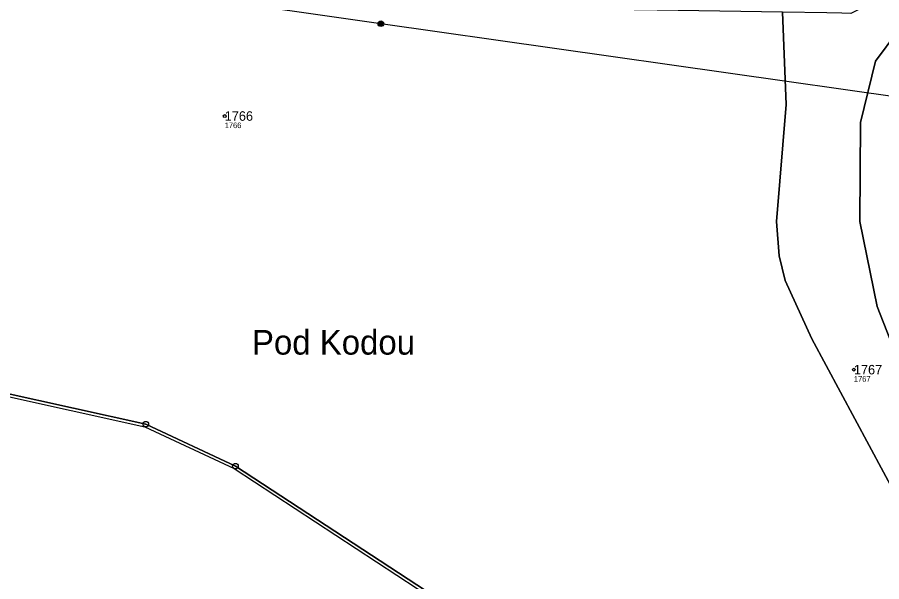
# Model space of a CAD drawing. Extents: x -770088 to -765625, y -1057899 to -1053934.
# Drawn here: x -767883.8 to -767729.4, y -1055607.4 to -1055506.6 of the extents above; entities that cross this region are included whole.
import ezdxf

# ---------------------------------------------------------------- set-up
doc = ezdxf.new("R2010")
doc.units = 0
for name, color, linetype in [('Definiční body', 7, 'Continuous'), ('Hranice parcel', 7, 'Continuous'), ('Parcelní čísla', 7, 'Continuous'), ('Polygon parcely', 7, 'Continuous'), ('Pop  PČ popisy', 7, 'Continuous'), ('Poz předměty', 7, 'Continuous'), ('Vnitřní kresba', 7, 'Continuous'), ('Značky bodu BP', 7, 'Continuous')]:
    doc.layers.add(name, color=color, linetype=linetype)

msp = doc.modelspace()

# ---------------------------------------------------------------- linework, layer by layer
at = {"layer": 'Definiční body'}
for centre in [(-767846.74, -1055524.2), (-767734.38, -1055569.51)]:
    msp.add_circle(centre, 0.25, dxfattribs=at)
at = {"layer": 'Hranice parcel'}
for points in [[(-767685.01, -1055707.88), (-767692, -1055678.93), (-767696.21, -1055666.01), (-767700.19, -1055649.85), (-767705.63, -1055625.36), (-767707.42, -1055617.04), (-767716.16, -1055594.17), (-767721.17, -1055581.35), (-767730.22, -1055558.23), (-767733.29, -1055543.04), (-767733.19, -1055525.38), (-767730.55, -1055514.39), (-767726.52, -1055509.04), (-767726.49, -1055503.44)], [(-767694.2, -1055705.14), (-767704.24, -1055671.7), (-767712.56, -1055636.33), (-767717.83, -1055615.02), (-767726.52, -1055592.58), (-767741.87, -1055564), (-767746.66, -1055553.56), (-767747.75, -1055549.17), (-767748.22, -1055543.05), (-767746.48, -1055522.16), (-767747.15, -1055505.65)], [(-767983.52, -1055552.84), (-767912.57, -1055567.84), (-767860.83, -1055579.25), (-767844.82, -1055586.75), (-767796.24, -1055618.55), (-767763.05, -1055652.16), (-767711.56, -1055696.05), (-767694.2, -1055705.14)]]:
    msp.add_lwpolyline(points, dxfattribs=at)
at = {"layer": 'Polygon parcely'}
for points in [[(-767726.52, -1055592.58), (-767741.87, -1055564), (-767746.66, -1055553.56), (-767747.75, -1055549.17), (-767748.22, -1055543.05), (-767746.48, -1055522.16), (-767747.15, -1055505.65), (-767769.54, -1055505.3), (-767790.17, -1055504.99), (-767790, -1055493.91), (-767790, -1055481.07), (-767790, -1055480.15), (-767789.67, -1055471.02), (-767789.43, -1055458.89), (-767789.24, -1055455.58), (-767835.4, -1055456.44), (-767867.84, -1055457.93), (-767899.19, -1055454)], [(-767726.49, -1055503.44), (-767729.8, -1055503.28), (-767733.74, -1055505.3), (-767734.93, -1055505.91), (-767736.53, -1055505.81), (-767739.2, -1055505.77), (-767747.15, -1055505.65), (-767746.48, -1055522.16), (-767748.22, -1055543.05), (-767747.75, -1055549.17), (-767746.66, -1055553.56), (-767741.87, -1055564), (-767726.52, -1055592.58)], [(-767574.79, -1055766.98), (-767552.51, -1055747.23), (-767575.32, -1055659.71), (-767588.91, -1055524.49), (-767590.45, -1055515.54), (-767624.3, -1055512.63), (-767660.15, -1055509.27), (-767701.59, -1055505.63), (-767726.49, -1055503.44), (-767726.52, -1055509.04), (-767730.55, -1055514.39), (-767733.19, -1055525.38), (-767733.29, -1055543.04), (-767730.22, -1055558.23), (-767721.17, -1055581.35), (-767716.16, -1055594.17), (-767707.42, -1055617.04), (-767705.63, -1055625.36), (-767700.19, -1055649.85), (-767696.21, -1055666.01), (-767692, -1055678.93), (-767685.01, -1055707.88), (-767679.38, -1055735.84), (-767665.18, -1055758.55)], [(-767721.17, -1055581.35), (-767730.22, -1055558.23), (-767733.29, -1055543.04), (-767733.19, -1055525.38), (-767730.55, -1055514.39), (-767726.52, -1055509.04)], [(-767667.3, -1055761.84), (-767682.06, -1055737.19), (-767688.33, -1055708.21), (-767694.2, -1055705.14), (-767711.56, -1055696.05), (-767763.05, -1055652.16), (-767796.24, -1055618.55), (-767844.82, -1055586.75), (-767860.83, -1055579.25), (-767912.57, -1055567.84), (-767983.52, -1055552.84), (-768086.16, -1055607.62)], [(-767912.57, -1055567.84), (-767860.83, -1055579.25), (-767844.82, -1055586.75), (-767796.24, -1055618.55)]]:
    msp.add_lwpolyline(points, dxfattribs=at)
at = {"layer": 'Poz předměty'}
for p, q in [((-767818.85, -1055507.71), (-767926.48, -1055492.33)), ((-767710.12, -1055523.19), (-767818.85, -1055507.71))]:
    msp.add_line(p, q, dxfattribs=at)
for radius in [0.5, 0.4, 0.3, 0.2, 0.1]:
    msp.add_circle((-767818.85, -1055507.71), radius, dxfattribs=at)
at = {"layer": 'Vnitřní kresba'}
for p, q in [((-767912.68, -1055568.33), (-767860.98, -1055579.73)), ((-767860.98, -1055579.73), (-767845.08, -1055587.18)), ((-767845.08, -1055587.18), (-767796.56, -1055618.94))]:
    msp.add_line(p, q, dxfattribs=at)
at = {"layer": 'Značky bodu BP'}
for centre, radius in [((-767860.83, -1055579.25), 0.5), ((-767860.83, -1055579.25), 0.0303), ((-767844.82, -1055586.75), 0.5), ((-767844.82, -1055586.75), 0.0303)]:
    msp.add_circle(centre, radius, dxfattribs=at)

# ---------------------------------------------------------------- texts
at = {"layer": 'Definiční body'}
for s, p in [('1766', (-767846.74, -1055526.36)), ('1767', (-767734.38, -1055571.67))]:
    msp.add_text(s, height=1, dxfattribs=at).set_placement(p)
at = {"layer": 'Parcelní čísla'}
for s, p in [('1766', (-767846.74, -1055525.05)), ('1767', (-767734.38, -1055570.36))]:
    msp.add_text(s, height=1.7, dxfattribs=at).set_placement(p)
at = {"layer": 'Pop  PČ popisy'}
msp.add_text('Pod Kodou', height=4.4, dxfattribs=at).set_placement((-767841.87, -1055566.82))

doc.saveas('drawing.dxf')
